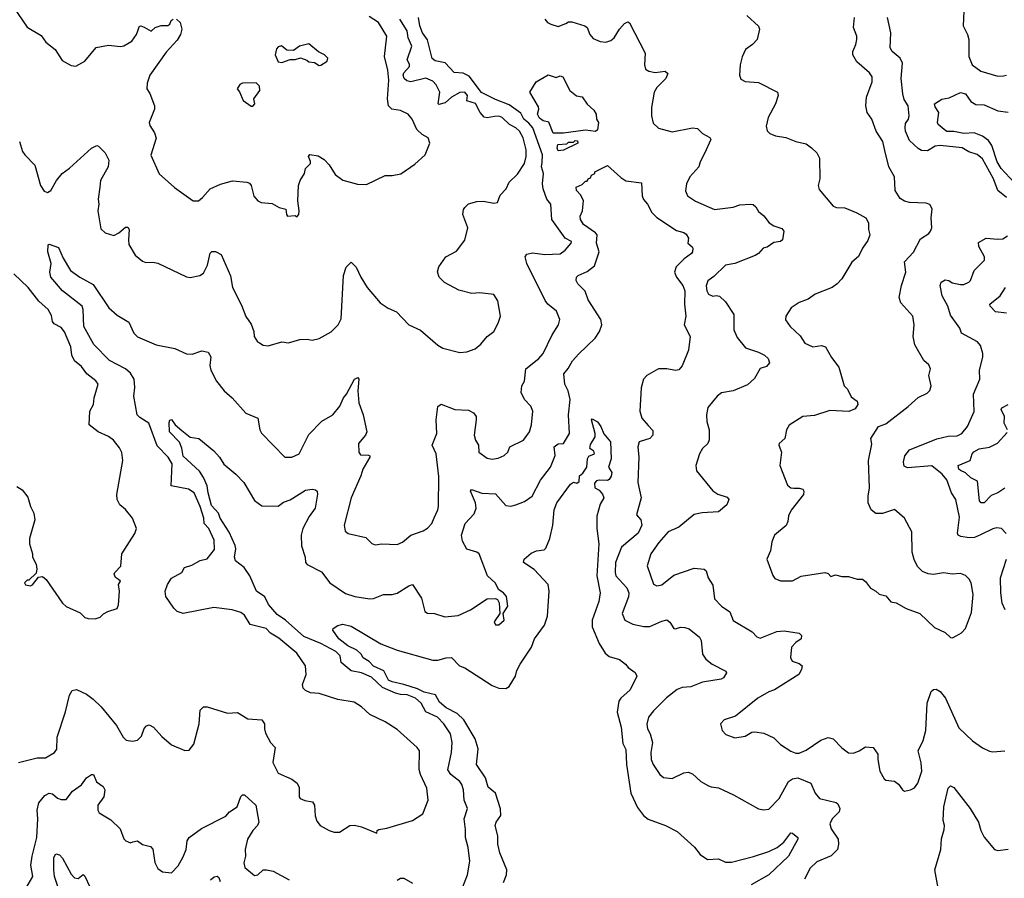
# Model space of a CAD drawing. Extents: x 1690054 to 1842981, y 782881 to 914114.
# Tile 631 of 656: x 1794531 to 1800333, y 886014 to 891071. Entities that reach past the tile are written whole.
import ezdxf

# ---------------------------------------------------------------- set-up
doc = ezdxf.new("R2010")
doc.units = 0

msp = doc.modelspace()

# ---------------------------------------------------------------- linework, layer by layer
at = {"layer": '0CON10XD'}
for points in [[(1794493.8, 891145), (1794575, 891027.1), (1794657.5, 890977.5), (1794685, 890940), (1794740, 890895), (1794781.9, 890831.9), (1794835, 890801.2), (1794861.7, 890798.3), (1794915, 890827.5), (1794982.3, 890907.7), (1795055, 890920.8), (1795125.8, 890914.2), (1795145, 890917.5), (1795192.5, 890945), (1795219.2, 890985), (1795236.4, 891033.6), (1795245, 891036.2), (1795265, 891028), (1795305, 891003.8), (1795330, 891025), (1795365, 891038), (1795405, 891037.5), (1795416.2, 891045), (1795423.6, 891066.4), (1795435, 891073.8)], [(1800095.8, 891165), (1800090, 891035), (1800115.7, 890985), (1800124.2, 890955), (1800122.9, 890855), (1800144.2, 890805), (1800195, 890768.9), (1800295, 890738.1), (1800328.9, 890741.1), (1800345, 890744.3)], [(1794525, 886696.7), (1794635, 886723.8), (1794683.6, 886723.6), (1794735.6, 886754.4), (1794749.2, 886775), (1794751.9, 886845), (1794801.4, 886995), (1794823.9, 887093.9), (1794839.7, 887120.3), (1794865, 887125.6), (1794925, 887099.2), (1794965, 887068.6), (1795010.8, 887025), (1795102.5, 886915), (1795141.2, 886845), (1795158, 886828), (1795195, 886821.2), (1795225, 886828.8), (1795248.7, 886851.3), (1795265, 886896.2), (1795278.3, 886911.7), (1795295, 886918), (1795320, 886905), (1795369.1, 886849.1), (1795425, 886800), (1795505, 886766.7), (1795530.7, 886769.3), (1795558, 886805), (1795589.4, 886925), (1795594, 887005), (1795615, 887024.2), (1795635, 887024.2), (1795755, 886988), (1795815, 886990), (1795875, 886953.8), (1795957.3, 886947.3), (1795973.8, 886925), (1795972.9, 886895), (1795980.2, 886870.2), (1796010, 886815), (1796035.8, 886785), (1796022.7, 886697.3), (1796055, 886634.2), (1796135, 886598.1), (1796165.8, 886575), (1796178.7, 886548.7), (1796178.8, 886495), (1796183.8, 886485), (1796212.1, 886472.1), (1796256.2, 886465), (1796267.5, 886445), (1796272.3, 886382.3), (1796281.7, 886351.7), (1796302.5, 886325), (1796355, 886296.2), (1796385, 886286.7), (1796415, 886286.7), (1796477.5, 886325), (1796505, 886328), (1796545, 886318), (1796635, 886280), (1796636.7, 886295), (1796647.5, 886302.5), (1796695, 886310), (1796845, 886354), (1796906.8, 886393.2), (1796937.8, 886475), (1796930.5, 886545), (1796892.5, 886625), (1796884.4, 886655), (1796887.1, 886765), (1796872.5, 886785), (1796755, 886890), (1796684, 886936), (1796595, 886978.9), (1796545, 887024.4), (1796502, 887052), (1796405, 887066.9), (1796295, 887102.5), (1796245, 887107.1), (1796215, 887120), (1796202.5, 887135), (1796198.6, 887155), (1796218.9, 887215), (1796216.2, 887265), (1796165, 887340), (1796058.2, 887428.2), (1796008.9, 887458.9), (1795983.8, 887485), (1795888.3, 887508.3), (1795855, 887563.8), (1795835, 887580.8), (1795782.5, 887595), (1795675, 887608.8), (1795495, 887574.4), (1795460, 887585), (1795438.6, 887605), (1795393.3, 887675), (1795388.9, 887705), (1795403.1, 887745), (1795425, 887782.5), (1795486.7, 887815), (1795503.3, 887845), (1795545, 887859.3), (1795595, 887886.2), (1795635, 887896.7), (1795678.5, 887951.5), (1795677.1, 888005), (1795645.4, 888075), (1795618, 888105), (1795615.3, 888135), (1795593.9, 888205), (1795559.5, 888285), (1795525, 888305.5), (1795424.4, 888325), (1795429.5, 888455), (1795405.3, 888495.3), (1795341.6, 888561.6), (1795291.2, 888695), (1795238.3, 888728.3), (1795224.2, 888744.2), (1795204.6, 888855), (1795210.6, 888905), (1795206, 888955), (1795185, 888990), (1795154.5, 889014.5), (1795061.2, 889065), (1794967.7, 889157.7), (1794910, 889265), (1794906.2, 889365), (1794899.1, 889385), (1794783.9, 889473.9), (1794715, 889554.4), (1794707.9, 889585), (1794716.1, 889635), (1794696.9, 889705), (1794698.8, 889745), (1794705, 889750), (1794759.5, 889729.5), (1794787.7, 889667.7), (1794830.8, 889595), (1794885, 889554.2), (1794965, 889512), (1795056.7, 889375), (1795105, 889330.5), (1795175, 889290), (1795204.6, 889224.6), (1795225, 889204.4), (1795335, 889155.6), (1795445, 889135.6), (1795513.2, 889103.2), (1795547.7, 889102.3), (1795605, 889121.2), (1795642.3, 889112.3), (1795657.5, 889085), (1795651.9, 889035), (1795657.6, 889007.6), (1795691.7, 888941.7), (1795736, 888885), (1795784, 888845), (1795864.3, 888754.3), (1795934, 888724), (1795945.8, 888655), (1795955.7, 888635.7), (1796094.2, 888494.2), (1796135, 888495.6), (1796178.5, 888515), (1796235, 888627.9), (1796312.4, 888707.6), (1796376.5, 888743.5), (1796416.7, 888795), (1796438.5, 888845), (1796457.8, 888865), (1796505, 888954.2), (1796523.3, 888963.3), (1796530, 888955), (1796523.5, 888885), (1796528.9, 888815), (1796555.5, 888745), (1796576.6, 888645), (1796569.4, 888625), (1796528.2, 888575), (1796530, 888525), (1796539.1, 888509.1), (1796586.8, 888506.8), (1796593.6, 888503.6), (1796594, 888495), (1796552.5, 888425), (1796541.4, 888385), (1796484.4, 888255), (1796442.5, 888095), (1796449.5, 888059.5), (1796465.9, 888045.9), (1796571.2, 888021.2), (1796605.8, 887985.8), (1796625, 887978), (1796665, 887984.3), (1796755, 887980.6), (1796786.5, 887993.5), (1796836.7, 888035), (1796909.5, 888060.5), (1796934.1, 888075.9), (1796958.8, 888105), (1796972.9, 888137.1), (1796995.7, 888185), (1796999.2, 888205), (1797001.4, 888381.4), (1796984.6, 888515), (1796960.9, 888565), (1796988.9, 888635), (1796985.8, 888715), (1796995, 888793.3), (1797015, 888806), (1797095, 888775.8), (1797175, 888770.8), (1797205.5, 888755.5), (1797220, 888735), (1797221.4, 888715), (1797209.1, 888625), (1797217.1, 888595), (1797233.8, 888565), (1797235.7, 888525), (1797285, 888488.1), (1797315, 888483.1), (1797351.2, 888488.8), (1797386.7, 888505), (1797406.7, 888525), (1797418.8, 888555), (1797500, 888595), (1797535.7, 888645), (1797546.9, 888685), (1797554.2, 888765), (1797544, 888795), (1797506.2, 888835), (1797486.7, 888875), (1797490, 888915), (1797506.6, 888943.4), (1797514, 889015), (1797589.2, 889075), (1797615.7, 889105), (1797668, 889215), (1797705.8, 889275), (1797713.8, 889305), (1797694, 889355), (1797644, 889395), (1797627.2, 889417.2), (1797519.2, 889635), (1797508.8, 889675), (1797520.3, 889689.7), (1797552.1, 889697.9), (1797625, 889688.2), (1797715, 889693.1), (1797745, 889714), (1797780.8, 889755), (1797782, 889765), (1797745.4, 889785.4), (1797667.1, 889895), (1797660.9, 889985), (1797638.2, 890015), (1797615.3, 890075.3), (1797611.6, 890105), (1797617.7, 890165), (1797605.2, 890205), (1797610.5, 890229.5), (1797612.4, 890275), (1797555, 890433.8), (1797532, 890462), (1797502.6, 890485), (1797485, 890521.4), (1797415, 890569.8), (1797335, 890600.5), (1797251.8, 890641.8), (1797178.9, 890738.9), (1797143.5, 890756.5), (1797090.6, 890760.6), (1797038.1, 890818.1), (1796979.6, 890829.6), (1796962, 890842), (1796933.2, 890953.2), (1796905.3, 890995), (1796889.2, 891035), (1796881.4, 891085)], [(1795455, 891073.8), (1795476.2, 891055), (1795486.7, 891015), (1795478.8, 890985), (1795458.3, 890951.7), (1795395, 890880), (1795298.8, 890745), (1795281.7, 890698.3), (1795280, 890665), (1795297.7, 890637.7), (1795326.2, 890565), (1795326, 890545), (1795293.8, 890465), (1795297.3, 890447.3), (1795325.7, 890405.7), (1795335.8, 890374.2), (1795304.1, 890274.1), (1795352.7, 890162.7), (1795443.2, 890083.2), (1795554.2, 890004.2), (1795585, 890004), (1795607.5, 890025), (1795654, 890075), (1795715, 890102.9), (1795785, 890122.5), (1795870, 890115), (1795885, 890108.8), (1795895.7, 890095.7), (1795911.3, 890031.3), (1795933.8, 890005), (1795955, 889995.7), (1796019.5, 889989.5), (1796060, 889965), (1796100, 889955), (1796103.3, 889925), (1796110, 889915), (1796155, 889917.5), (1796165, 889910), (1796176.4, 889923.6), (1796178.8, 889945), (1796170, 890005), (1796173.8, 890095), (1796183.8, 890125), (1796208.8, 890165), (1796216.2, 890195), (1796244.2, 890225), (1796245.6, 890235.6), (1796233.3, 890265), (1796241.7, 890278.3), (1796290.5, 890270.5), (1796325, 890248.8), (1796355, 890216.2), (1796389.7, 890159.7), (1796435, 890126.7), (1796522.3, 890102.3), (1796575, 890101.2), (1796685, 890153.8), (1796725, 890153.3), (1796777, 890163), (1796859.7, 890220.3), (1796920, 890275), (1796947.5, 890345), (1796937.5, 890375), (1796902.5, 890395), (1796871.2, 890425), (1796844.2, 890485), (1796821.2, 890515), (1796775, 890537.5), (1796724.2, 890544.2), (1796704.2, 890565), (1796698.6, 890605), (1796706.9, 890715), (1796700.4, 890775), (1796681.1, 890855), (1796694.6, 890974.6), (1796645.3, 891055.3), (1796590.3, 891090.3)], [(1797364, 889325), (1797348, 889415), (1797325, 889453.3), (1797242.3, 889462.3), (1797195, 889458), (1797118.3, 889478.3), (1797035, 889523.3), (1797003.8, 889555), (1796993.6, 889586.4), (1797000, 889615), (1797042.5, 889675), (1797105, 889708.8), (1797155, 889772.5), (1797172.5, 889845), (1797142.9, 889925), (1797145.9, 889954.1), (1797153.8, 889965), (1797175, 889986), (1797225, 890001.2), (1797265, 890002.5), (1797325, 889990), (1797345.8, 889994.2), (1797363, 890037), (1797398, 890075), (1797415.7, 890114.3), (1797465, 890162), (1797505.3, 890224.7), (1797515.3, 890265), (1797514.8, 890305), (1797497.8, 890375), (1797476.8, 890415), (1797455, 890434.7), (1797417.1, 890455), (1797374.7, 890494.7), (1797355, 890503.1), (1797329.3, 890500.7), (1797285, 890492.7), (1797267.8, 890497.8), (1797245.2, 890525.2), (1797217.1, 890577.1), (1797165, 890594.4), (1797169.1, 890625), (1797155, 890645.5), (1797125, 890641.8), (1797075, 890614.2), (1797037.5, 890582.5), (1797001.5, 890571.5), (1796996.4, 890576.4), (1797007.8, 890645), (1796985, 890687.5), (1796965, 890709.6), (1796925, 890726.2), (1796835, 890705.8), (1796811.8, 890711.8), (1796796.2, 890725), (1796791.2, 890745), (1796795, 890759.2), (1796827.8, 890795), (1796828.8, 890808.8), (1796814.7, 890835), (1796841.6, 890915), (1796821, 890965), (1796814.6, 891005), (1796771.2, 891075)], [(1797625, 891074), (1797642, 891055), (1797661.2, 891045), (1797705, 891031.5), (1797749.3, 891049.3), (1797765, 891057.9), (1797785, 891058.7), (1797860.8, 891035), (1797874.5, 891025), (1797890.6, 890985), (1797910.7, 890960.7), (1797952.1, 890942.1), (1797985, 890939.4), (1798015, 890949.4), (1798034.3, 890965), (1798065, 891015.8), (1798095, 891049.2), (1798115, 891058), (1798125, 891053.3), (1798216.7, 890875), (1798213.3, 890805), (1798219.4, 890779.4), (1798238.2, 890768.2), (1798275, 890759.6), (1798335, 890768.1), (1798350, 890755), (1798338.6, 890725), (1798285, 890672.5), (1798269.4, 890645), (1798254.1, 890554.1), (1798254, 890505), (1798263, 890463), (1798295, 890432.5), (1798375, 890410.5), (1798495, 890434.5), (1798525, 890430.6), (1798555, 890401.4), (1798596.8, 890376.8), (1798604, 890365), (1798566.9, 890283.1), (1798541.1, 890235), (1798532.2, 890205), (1798480, 890145), (1798460, 890105), (1798454.2, 890064.2), (1798466, 890035), (1798512.6, 890002.6), (1798625, 889953.3), (1798735, 889967.1), (1798775, 889980.4), (1798835, 889985.7), (1798852.1, 889982.1), (1798869.1, 889969.1), (1798885, 889942), (1798916.2, 889916.2), (1798946.9, 889875), (1798975, 889856.4), (1799022.5, 889842.5), (1799032.9, 889825), (1799025.6, 889775), (1799015, 889765.8), (1798975, 889758.5), (1798935, 889731.2), (1798912.9, 889725), (1798885.3, 889694.7), (1798865, 889681.9), (1798745, 889635.7), (1798690, 889625), (1798622, 889558), (1798585, 889534), (1798576.2, 889503.8), (1798579.7, 889475), (1798589.6, 889455), (1798615, 889443.2), (1798635, 889447.5), (1798655, 889443.3), (1798689.8, 889409.8), (1798739.2, 889335), (1798739.2, 889245), (1798759.3, 889199.3), (1798808.2, 889138.2), (1798885, 889113.3), (1798920.8, 889095), (1798941.4, 889075), (1798949.5, 889050.5), (1798930.9, 889029.1), (1798893.5, 889016.5), (1798861.6, 888958.4), (1798818.9, 888921.1), (1798735, 888885.5), (1798665.6, 888874.4), (1798641.2, 888855), (1798585, 888787.5), (1798578, 888745), (1798580, 888705), (1798594.3, 888655), (1798593, 888597), (1798585.8, 888575), (1798554.2, 888545), (1798537.5, 888515), (1798516, 888445), (1798520, 888415), (1798615, 888296.9), (1798645, 888276.9), (1798700, 888260), (1798708.8, 888245), (1798698, 888215), (1798647.9, 888172.1), (1798552.1, 888167.9), (1798505, 888156.2), (1798415, 888082.2), (1798351.9, 888055), (1798297.6, 887992.4), (1798250, 887925), (1798228, 887855), (1798265, 887747.5), (1798285, 887736.7), (1798315, 887743.8), (1798385, 887799.4), (1798505, 887840.8), (1798565, 887836), (1798576.2, 887825), (1798588.8, 887785), (1798615, 887740), (1798625, 887660), (1798666.3, 887616.3), (1798714.6, 887584.6), (1798735, 887533.1), (1798846.6, 887466.6), (1798875, 887436.2), (1798895, 887428), (1798992, 887468), (1799035, 887471.6), (1799125, 887458.1), (1799137.5, 887445), (1799136, 887425), (1799105, 887402.9), (1799078.9, 887375), (1799072.5, 887315), (1799083.8, 887293.8), (1799125, 887280), (1799141.2, 887265), (1799138.6, 887245), (1799121.9, 887215), (1798978.8, 887125), (1798945, 887112.5), (1798881.2, 887075), (1798749.7, 886970.3), (1798681.7, 886948.3), (1798660, 886925), (1798670, 886885), (1798691.1, 886861.1), (1798745, 886842), (1798805, 886851.1), (1798845, 886874.2), (1798862.7, 886877.3), (1798915, 886870), (1798975, 886840.8), (1799013.4, 886803.4), (1799075, 886762.5), (1799105, 886751.1), (1799125, 886752.2), (1799165, 886768.6), (1799252.2, 886827.8), (1799295, 886844.3), (1799325, 886836), (1799375, 886782), (1799415, 886754.2), (1799445, 886750.8), (1799478, 886765), (1799515, 886788.1), (1799560, 886785), (1799588.5, 886745), (1799586.9, 886715), (1799600, 886645), (1799625, 886600), (1799635, 886593.3), (1799685, 886586.7), (1799709.5, 886569.5), (1799732.5, 886535), (1799745, 886527.5), (1799780, 886535), (1799803, 886547), (1799823.3, 886575), (1799846.9, 886645), (1799842.9, 886695), (1799826, 886765), (1799855, 886826.7), (1799869.5, 886885), (1799878.9, 887045), (1799902.5, 887115), (1799915, 887126), (1799931.7, 887128.3), (1799955.5, 887115.5), (1799986.5, 887075), (1800065, 886900), (1800145, 886823.8), (1800203.4, 886783.4), (1800245, 886764), (1800265, 886760), (1800335, 886765.8)], [(1798815, 891096.7), (1798885, 891032.5), (1798890, 891015), (1798875.8, 890954.2), (1798850, 890925), (1798808, 890895), (1798787.3, 890852.7), (1798776.7, 890805), (1798773.3, 890745), (1798780.7, 890720.7), (1798805, 890707.5), (1798885, 890702.5), (1798996.7, 890645), (1799000, 890625), (1798984, 890575), (1798941.2, 890495), (1798930, 890445), (1798936.4, 890416.4), (1798951.7, 890401.7), (1798985, 890387.5), (1799045, 890376.7), (1799105, 890353.8), (1799165, 890340), (1799197, 890317), (1799227.9, 890287.9), (1799244.2, 890255), (1799246.2, 890135), (1799235.7, 890094.3), (1799241.7, 890071.7), (1799325, 889972.5), (1799345, 889965.7), (1799394.1, 889964.1), (1799463.9, 889933.9), (1799517.5, 889905), (1799533.3, 889875), (1799532.5, 889835), (1799540, 889805), (1799529.5, 889770.5), (1799496.7, 889725), (1799473, 889677), (1799435, 889642.5), (1799376.2, 889545), (1799348.8, 889515), (1799318.8, 889495), (1799217.5, 889455), (1799177.5, 889425), (1799125, 889406.2), (1799076.7, 889375), (1799046.2, 889325), (1799044.2, 889304.2), (1799070.8, 889265), (1799129.1, 889209.1), (1799157, 889167), (1799205, 889144), (1799255, 889152), (1799280, 889145), (1799315, 889082), (1799357.5, 889025), (1799390, 888915), (1799408.9, 888895), (1799430.7, 888850.7), (1799466.7, 888825), (1799470, 888805), (1799455, 888780), (1799416.1, 888763.9), (1799305, 888769.2), (1799215, 888740.6), (1799145, 888733.8), (1799065, 888682.5), (1799050, 888655), (1799040, 888605), (1799006.7, 888575), (1799003.8, 888565), (1799020, 888525), (1799010, 888445), (1799055, 888330), (1799074.4, 888314.4), (1799091.7, 888311.7), (1799125, 888312.5), (1799145, 888306), (1799152.5, 888295), (1799150.6, 888275), (1799077.2, 888182.8), (1799061.1, 888148.9), (1799057.1, 888115), (1799047.2, 888092.8), (1798978.8, 888035), (1798963, 887997), (1798955, 887942.5), (1798934.2, 887895), (1798968.3, 887798.3), (1798980.6, 887780.6), (1799015, 887766.2), (1799085, 887765.7), (1799135.8, 887794.2), (1799275, 887815.7), (1799295, 887808.8), (1799311.2, 887791.2), (1799337.3, 887802.7), (1799375, 887791.2), (1799415, 887791.2), (1799465, 887776.2), (1799496.4, 887776.4), (1799515, 887762.5), (1799544.1, 887724.1), (1799576.1, 887706.1), (1799595, 887687.5), (1799635, 887677.5), (1799665, 887642.5), (1799695, 887637.5), (1799755, 887603.3), (1799835, 887573.3), (1799922.1, 887492.1), (1799985, 887462.5), (1800015, 887432), (1800028.3, 887431.7), (1800053.3, 887445), (1800080.5, 887459.5), (1800103.8, 887485), (1800140.3, 887579.7), (1800148.9, 887685), (1800137.5, 887755), (1800125, 887776.7), (1800105, 887798), (1800075, 887809.2), (1800025, 887805.8), (1799975, 887812.9), (1799915, 887804.2), (1799885, 887808), (1799851.2, 887821.2), (1799821.2, 887851.2), (1799801.2, 887891.2), (1799790.8, 887935), (1799788, 888055), (1799745.6, 888135.6), (1799685, 888186.7), (1799615, 888163.3), (1799575, 888162.5), (1799547.5, 888185), (1799531.2, 888225), (1799530, 888265), (1799538, 888315), (1799532.9, 888475), (1799551.7, 888571.7), (1799546.7, 888605), (1799592.5, 888675), (1799635, 888692), (1799767.1, 888792.9), (1799825, 888845.6), (1799878.7, 888871.3), (1799893.4, 888886.6), (1799900.9, 888915), (1799888.8, 888975), (1799897.5, 889015), (1799887.9, 889037.9), (1799858, 889065), (1799806.2, 889156.2), (1799796.2, 889205), (1799802.5, 889275), (1799794, 889325), (1799723.4, 889403.4), (1799714.3, 889435), (1799726.9, 889505), (1799752, 889585), (1799743.8, 889645), (1799797.3, 889702.7), (1799838.3, 889781.7), (1799887.9, 889812.1), (1799898.8, 889825), (1799905.8, 889845), (1799902, 889905), (1799907.5, 889957.5), (1799895, 889982.5), (1799871.7, 889991.7), (1799775, 889995.6), (1799745, 890003.1), (1799718.9, 890018.9), (1799690, 890065), (1799685.7, 890145.7), (1799653.1, 890205), (1799629.5, 890300.5)], [(1799629.5, 890300.5), (1799616.9, 890355), (1799577.8, 890415), (1799551.9, 890485), (1799525.6, 890525), (1799516.9, 890565), (1799520.5, 890615), (1799554, 890705), (1799554.2, 890735), (1799538.9, 890758.9), (1799463.8, 890823.8), (1799440, 890865), (1799440, 890885), (1799458.1, 890925), (1799464.2, 890955), (1799464, 890975), (1799444.4, 891025), (1799449.2, 891085)], [(1800345, 890023.5), (1800295.4, 890065), (1800269.1, 890135), (1800205, 890252), (1800172.3, 890277.7), (1800123.8, 890293.8), (1800085, 890316.9), (1799955, 890330.5), (1799925, 890326), (1799881.2, 890298.8), (1799845, 890300.8), (1799825, 890312.5), (1799775, 890360.8), (1799750.6, 890415), (1799747.8, 890435), (1799750, 890460), (1799768.9, 890485), (1799773.1, 890505), (1799766.2, 890565), (1799742, 890602), (1799734.5, 890634.5), (1799725.3, 890725.3), (1799732.5, 890815), (1799719.2, 890845), (1799671.2, 890885), (1799660.9, 890905), (1799663.8, 890995), (1799645.2, 891084.8)], [(1796295, 890802.5), (1796305, 890803.3), (1796343, 890827), (1796346.7, 890845), (1796327.5, 890865), (1796291.7, 890881.7), (1796235, 890930), (1796180, 890915), (1796145, 890890), (1796105, 890892.5), (1796073, 890917), (1796055, 890912.5), (1796045, 890900), (1796037.5, 890865), (1796055, 890823.3), (1796075, 890820), (1796125, 890837.5), (1796155, 890837.5), (1796185, 890847.5), (1796223.6, 890833.6), (1796235, 890822.5), (1796269.3, 890819.3), (1796295, 890802.5)], [(1797735, 890402.5), (1797675, 890402.5), (1797648.6, 890468.6), (1797615, 890476), (1797595, 890490.8), (1797581.9, 890515), (1797590.8, 890545), (1797588.9, 890558.9), (1797537.5, 890645), (1797573.6, 890706.4), (1797645, 890747.5), (1797691.7, 890731.7), (1797715, 890740), (1797732.5, 890735), (1797772.5, 890655), (1797813, 890623), (1797845, 890617.5), (1797874.3, 890574.3), (1797915, 890538.8), (1797927.3, 890515), (1797929.2, 890485), (1797941.4, 890465), (1797935, 890423.3), (1797925, 890412.5), (1797865, 890420), (1797735, 890402.5)], [(1795905, 890562.5), (1795916.7, 890575), (1795910, 890605), (1795946.2, 890655), (1795945, 890680), (1795925, 890700), (1795845, 890696.7), (1795829.3, 890690.7), (1795812.5, 890665), (1795826.7, 890646.7), (1795847.5, 890595), (1795895, 890562.5), (1795905, 890562.5)], [(1800391.8, 890111.8), (1800315, 890194.8), (1800291.5, 890235), (1800260.1, 890330.1), (1800240.1, 890360.1), (1800204.7, 890385), (1800155, 890405.2), (1800095, 890400.4), (1800035, 890412.7), (1799995, 890412), (1799978, 890425), (1799943.3, 890455), (1799939.4, 890465), (1799948, 890525), (1799925, 890557.5), (1799921.2, 890575), (1799965, 890602.5), (1800008, 890612), (1800075, 890642.2), (1800103.4, 890635), (1800135, 890588.9), (1800165, 890572.9), (1800215, 890570.8), (1800295.5, 890535.5), (1800355, 890527.1)], [(1794530, 890355), (1794547.5, 890295), (1794560.8, 890275), (1794620.6, 890215), (1794654.5, 890095), (1794675, 890061.2), (1794695, 890054), (1794714.3, 890065.7), (1794748.5, 890125), (1794780.6, 890165), (1794825, 890196.5), (1794955, 890313.8), (1794985, 890330), (1794996.4, 890326.4), (1795035, 890286.7), (1795056.9, 890245), (1795052.5, 890205), (1795008.1, 890125), (1795004.3, 890084.3), (1794993.5, 890015), (1794998.2, 889985), (1794991.5, 889945), (1795010.3, 889840.3), (1795035, 889816.7), (1795085, 889801.2), (1795115, 889815.7), (1795155, 889849.4), (1795168.5, 889848.5), (1795176.4, 889835), (1795171.4, 889775), (1795175, 889747.5), (1795211.2, 889685), (1795255, 889648.8), (1795275, 889641.2), (1795315, 889644), (1795345, 889638), (1795515, 889556.2), (1795535, 889553.8), (1795592.5, 889565), (1795615, 889578.8), (1795638.6, 889625), (1795654.4, 889695.6), (1795664.2, 889705.8), (1795685, 889706), (1795718, 889688), (1795773.4, 889563.4), (1795785, 889493.3), (1795839.1, 889389.1), (1795864.3, 889324.3), (1795895, 889277.5), (1795911.2, 889235), (1795913.8, 889205), (1795933.3, 889175), (1795945, 889168.8), (1795965, 889153.8), (1795995, 889150), (1796075, 889173.8), (1796115, 889167.5), (1796181.7, 889188.3), (1796225, 889190), (1796255, 889183.3), (1796295, 889193.3), (1796366.4, 889233.6), (1796407.5, 889275), (1796425, 889310), (1796439.4, 889565), (1796455, 889613.3), (1796485, 889642.5), (1796514.1, 889614.1), (1796540.8, 889555), (1796579.2, 889495), (1796655, 889403.8), (1796702.3, 889372.3), (1796750.7, 889350.7), (1796825, 889273.3), (1796892.3, 889242.3), (1796995, 889154.2), (1797025, 889137.5), (1797125, 889111.4), (1797165, 889116), (1797215, 889132.9), (1797248.7, 889161.3), (1797285, 889206), (1797324.5, 889235.5), (1797351.4, 889285), (1797364, 889325)], [(1797705, 890300), (1797697.5, 890315), (1797703, 890337), (1797755, 890340), (1797765, 890350), (1797795, 890350), (1797805, 890360), (1797818.3, 890358.3), (1797820, 890345), (1797735, 890303.8), (1797705, 890300)], [(1797142.9, 885965), (1797170, 886035), (1797184.3, 886115), (1797174.2, 886195), (1797157.1, 886255), (1797157.8, 886302.2), (1797150.9, 886365), (1797170.6, 886425), (1797149.5, 886475), (1797145.5, 886535), (1797136.8, 886566.8), (1797124.4, 886585), (1797071.8, 886625), (1797054.1, 886654.1), (1797074.7, 886755.3), (1797079.2, 886815), (1797068.9, 886865), (1797030, 886925), (1796993.5, 886963.5), (1796925.3, 886995.3), (1796896.8, 887046.8), (1796863.5, 887075), (1796815, 887095.6), (1796775, 887096.2), (1796745, 887104.1), (1796668.7, 887138.7), (1796605, 887198.2), (1796544.7, 887224.7), (1796485, 887235.4), (1796425.6, 887285), (1796419.5, 887325), (1796395, 887350.8), (1796305, 887398.2), (1796205, 887437.6), (1796097.5, 887535), (1796048.3, 887568.3), (1795997, 887627), (1795975, 887672.7), (1795927.3, 887705), (1795888.1, 887795), (1795853.3, 887845), (1795802.3, 887885), (1795796.8, 887906.8), (1795804, 887955), (1795800.8, 887975), (1795765, 888053.8), (1795711.6, 888135), (1795702.5, 888165), (1795660.9, 888210.9), (1795641, 888285), (1795636.7, 888325), (1795614.8, 888375), (1795591.5, 888411.5), (1795495, 888500.6), (1795487.3, 888547.3), (1795472.3, 888582.3), (1795414.7, 888644.7), (1795411.1, 888698.9), (1795415, 888712.5), (1795425, 888717.5), (1795446.7, 888685), (1795487.5, 888652.5), (1795535, 888612.5), (1795586.7, 888605), (1795675, 888531.4), (1795708.1, 888495), (1795733.2, 888453.2), (1795804.2, 888395), (1795852.5, 888345), (1795915, 888240), (1795958.5, 888208.5), (1796054.5, 888205.5), (1796085, 888229.4), (1796125, 888244.3), (1796215, 888301.4), (1796255, 888306.7), (1796275, 888302.5), (1796283.6, 888293.6), (1796286.1, 888276.1), (1796271.4, 888195), (1796236.9, 888145), (1796200, 888075), (1796189.1, 888035), (1796192.2, 887972.2), (1796213.3, 887905), (1796215.7, 887875), (1796225, 887863.3), (1796309.4, 887819.4), (1796359.1, 887755), (1796451.9, 887691.9), (1796505.8, 887674.2), (1796595, 887660), (1796615, 887661.9), (1796675, 887685.5), (1796725, 887685.6), (1796755, 887693.1), (1796825, 887737.8), (1796845, 887744), (1796898, 887665), (1796917.5, 887585), (1796935, 887576.2), (1796975, 887574.2), (1797035.7, 887554.3), (1797115, 887561.9), (1797188, 887595), (1797285, 887660), (1797335, 887662.5), (1797346.4, 887656.4), (1797357, 887637), (1797360, 887575), (1797327.5, 887525), (1797335, 887507.5), (1797355, 887506.7), (1797386, 887535), (1797380, 887575), (1797407, 887617), (1797400, 887675), (1797382.5, 887695), (1797355, 887712.5), (1797332, 887755), (1797287.5, 887795), (1797238.6, 887925), (1797224.6, 887934.6), (1797165, 887952.7), (1797139.5, 887999.5), (1797134.1, 888035.9), (1797156.9, 888105), (1797208.9, 888161.1), (1797220, 888195), (1797217.8, 888225), (1797188.1, 888295), (1797193.3, 888305), (1797255, 888282.5), (1797335, 888279.2), (1797395, 888210.8), (1797425, 888205.7), (1797455, 888213.1), (1797505, 888233.1), (1797551.1, 888265), (1797600.5, 888359.5), (1797659.5, 888435), (1797685.6, 888505), (1797679.7, 888555), (1797705, 888572.9), (1797735, 888574.4), (1797770, 888635), (1797765.2, 888745), (1797775.5, 888835), (1797762.7, 888885), (1797743.9, 888925), (1797737.9, 888985), (1797763.5, 889016.5), (1797788.1, 889061.9), (1797825, 889102.7), (1797922.5, 889195), (1797947.3, 889235), (1797961.8, 889275), (1797955.5, 889305), (1797881.1, 889421.1), (1797863.3, 889473.3), (1797819.2, 889515), (1797810, 889535), (1797811.4, 889555), (1797821.2, 889565), (1797875, 889588.9), (1797918.7, 889621.3), (1797946.1, 889705), (1797930.2, 889755), (1797933.2, 889805), (1797925, 889816.6), (1797853.1, 889865), (1797835, 889894), (1797833.8, 889915), (1797846.7, 889945), (1797853.3, 890005), (1797837.3, 890037.3), (1797812.5, 890065), (1797810, 890085), (1797845, 890100), (1797865, 890120), (1797875, 890120), (1797880, 890135), (1797895, 890140), (1797900, 890155), (1797920, 890165), (1797920, 890175), (1797995, 890212.5), (1798072.8, 890142.8), (1798103.1, 890123.1), (1798195, 890110), (1798198.5, 890035), (1798207.5, 890012.5), (1798230.9, 889985), (1798255.3, 889935.3), (1798285, 889906.7), (1798400.7, 889830.7), (1798445, 889818), (1798457.7, 889807.7), (1798472.5, 889785), (1798467.5, 889755), (1798493.8, 889733.8), (1798496.7, 889725), (1798496.2, 889705), (1798488.8, 889695), (1798446.1, 889663.9), (1798398.6, 889615), (1798388.9, 889585), (1798401.5, 889555), (1798439.6, 889505), (1798450.3, 889475), (1798448.2, 889395), (1798455.6, 889325), (1798446.9, 889275), (1798482.3, 889205), (1798471.1, 889125), (1798435, 889033.3), (1798415, 889010), (1798395, 889005.4), (1798344.6, 889015.4), (1798295, 889014.4), (1798225.8, 888975), (1798207.1, 888955), (1798193.7, 888903.7), (1798184.7, 888765), (1798197.5, 888725), (1798235, 888681.4), (1798262.1, 888652.1), (1798262.7, 888625), (1798244.3, 888605.7), (1798181.8, 888585), (1798173.6, 888555), (1798179.1, 888495), (1798174.4, 888345), (1798193.3, 888255), (1798165.5, 888155), (1798191.5, 888125), (1798196.9, 888095), (1798175, 888046.5), (1798077.7, 887965), (1798041.9, 887875), (1798039.7, 887815), (1798044.6, 887795), (1798108.6, 887725), (1798120.4, 887695), (1798117.9, 887672.1), (1798080.9, 887575), (1798097.1, 887535), (1798145, 887510.5), (1798208.1, 887498.1), (1798245, 887498.1), (1798315, 887529.2), (1798345, 887535.8), (1798363, 887523), (1798386.4, 887486.4), (1798395, 887483.8), (1798425, 887494), (1798451.2, 887491.2), (1798475, 887484.2), (1798537.5, 887435), (1798546.9, 887415), (1798555.5, 887335.5), (1798574, 887305), (1798611.2, 887275), (1798692.5, 887235), (1798696, 887225), (1798678, 887195), (1798665, 887188.1), (1798555, 887169.7), (1798485, 887141.3), (1798435, 887138.2), (1798405, 887126.9), (1798342.6, 887077.4), (1798265, 887000.8), (1798236.4, 886963.6), (1798226.8, 886923.2), (1798229.5, 886895), (1798245.5, 886865), (1798260.4, 886815), (1798250.4, 886755), (1798252.5, 886715), (1798264.5, 886685), (1798302.9, 886625), (1798325, 886607.5), (1798375, 886602.9), (1798445, 886635.7), (1798469.1, 886639.1), (1798495, 886629.2), (1798545.5, 886585.5), (1798589.3, 886559.3), (1798605, 886552.2), (1798648.1, 886548.1), (1798736.4, 886506.4), (1798885, 886424), (1798915, 886418), (1798945, 886422.5), (1799005.5, 886485), (1799060.4, 886585), (1799085, 886601.1), (1799115.4, 886605.4), (1799192, 886575), (1799218.9, 886515), (1799243.7, 886483.7), (1799341.2, 886461.2), (1799352.9, 886452.9), (1799364.3, 886425), (1799359.4, 886405), (1799318.9, 886365), (1799305.6, 886334.4), (1799312.2, 886305), (1799353.6, 886245), (1799356.2, 886215), (1799349.1, 886185), (1799313.6, 886146.4), (1799229.1, 886110.9), (1799188.8, 886075), (1799155, 886010)], [(1800344.3, 888044.3), (1800315.5, 888075.5), (1800287.9, 888077.9), (1800265, 888073.3), (1800192.9, 888037.1), (1800157.5, 888022.5), (1800125, 888019.3), (1800076.9, 888026.9), (1800061.2, 888035), (1800058, 888048), (1800068.5, 888141.5), (1800047.8, 888245), (1800021.8, 888285), (1799995, 888361.1), (1799967.1, 888395), (1799905, 888444.6), (1799761.5, 888431.5), (1799742.2, 888442.2), (1799738.1, 888465), (1799746.6, 888503.4), (1799775, 888537.3), (1799935, 888602.8), (1800002, 888618), (1800055, 888620.4), (1800082, 888635), (1800115.4, 888674.6), (1800155.5, 888764.5), (1800151.5, 888865), (1800189.2, 888955), (1800185.8, 889005), (1800206, 889085), (1800205.8, 889105.8), (1800193, 889153), (1800175, 889173.8), (1800080.6, 889225), (1800070, 889255), (1800015, 889330.8), (1799999.7, 889385), (1799965.9, 889445), (1799955.4, 889505), (1799960, 889525), (1799985, 889538.6), (1800005.8, 889535.8), (1800025, 889520.8), (1800075, 889511.4), (1800095, 889512.5), (1800124.5, 889525.5), (1800134.4, 889535.6), (1800154.3, 889595), (1800216.2, 889655), (1800216, 889675), (1800183.5, 889735), (1800180, 889760), (1800225, 889785.6), (1800295, 889778.1), (1800325, 889781.1), (1800351.1, 889798.9)], [(1794515, 888322), (1794545, 888303.3), (1794579.5, 888259.5), (1794594, 888205), (1794613.8, 888165), (1794621.2, 888125), (1794590, 888015), (1794590, 887985), (1794607.5, 887925), (1794607.5, 887905), (1794627.5, 887865), (1794632.5, 887835), (1794628.3, 887811.7), (1794585, 887770), (1794575, 887770), (1794560, 887755), (1794565, 887742.5), (1794595, 887737.5), (1794606.7, 887743.3), (1794641.7, 887788.3), (1794665, 887792.5), (1794687.5, 887775), (1794784.4, 887634.4), (1794804.4, 887614.4), (1794888.3, 887578.3), (1794915, 887550), (1794935, 887543.8), (1794975, 887543.3), (1795005, 887552.5), (1795025, 887572.5), (1795050, 887585), (1795106.1, 887603.9), (1795113.8, 887625), (1795120, 887705), (1795113.8, 887745), (1795126, 887765), (1795112.5, 887775), (1795095, 887785.8), (1795088.2, 887805), (1795091.1, 887815), (1795127.9, 887852.1), (1795132.5, 887925), (1795210, 888045), (1795220, 888075), (1795196.7, 888135), (1795155, 888186.7), (1795121.2, 888215), (1795106.2, 888245), (1795103.8, 888275), (1795139.2, 888475), (1795132.7, 888522.7), (1795119.7, 888549.7), (1795083.8, 888595), (1795055, 888616), (1794993.3, 888645), (1794941.2, 888685), (1794943.8, 888765), (1794966.2, 888805), (1794970, 888845), (1794993.8, 888925), (1794980, 888945), (1794926.2, 888986.2), (1794895, 889028.1), (1794855, 889061.9), (1794838.9, 889095), (1794832.7, 889145), (1794795, 889232.9), (1794775, 889258.1), (1794735, 889280), (1794724.6, 889294.6), (1794718.3, 889328.3), (1794699.2, 889365), (1794645, 889414.3), (1794580.6, 889495), (1794495.8, 889575)], [(1800345, 889343.6), (1800280.7, 889350.7), (1800250, 889385), (1800248, 889395), (1800308.1, 889445), (1800340.6, 889495)], [(1800350.8, 888655), (1800332.6, 888695), (1800333.9, 888735), (1800314.4, 888775.6), (1800318, 888785), (1800355.7, 888805)], [(1796795.4, 887155), (1796725, 887171.8), (1796705, 887182.1), (1796677.1, 887237.1), (1796615, 887264.2), (1796590.8, 887290.8), (1796555, 887313.6), (1796544.2, 887335), (1796518.2, 887358.2), (1796465, 887383.7), (1796411.5, 887425), (1796376.2, 887475), (1796378.8, 887485), (1796405, 887504.3), (1796435, 887510.8), (1796485, 887499.2), (1796660, 887395), (1796755, 887358.9), (1796965, 887299.5), (1796995, 887298.5), (1797045, 887312.9), (1797075, 887314.2), (1797123.3, 887265), (1797153.3, 887253.3), (1797315, 887150), (1797355, 887133.3), (1797395, 887132.2), (1797415.4, 887144.6), (1797452, 887205), (1797461.1, 887238.9), (1797480, 887275), (1797546.5, 887375), (1797565.5, 887425), (1797623.1, 887505), (1797640.9, 887559.1), (1797650.8, 887705), (1797645.8, 887745), (1797563.4, 887833.4), (1797500, 887875), (1797503.3, 887895), (1797545, 887930), (1797577, 887943), (1797621.3, 887948.7), (1797632.1, 887957.9), (1797654.7, 888015), (1797673.2, 888095), (1797680.9, 888185), (1797695.5, 888225), (1797776.7, 888335), (1797795, 888346.7), (1797815, 888342.5), (1797828.3, 888351.7), (1797830, 888385), (1797849.5, 888400.5), (1797873.9, 888436.1), (1797876.2, 888485), (1797885, 888500), (1797917.5, 888515), (1797915, 888530), (1797890, 888545), (1797895, 888570), (1797922.5, 888615), (1797922.5, 888635), (1797900, 888715), (1797905, 888720), (1797935, 888702.5), (1797955.9, 888675.9), (1797973, 888633), (1798012.5, 888585), (1798016.2, 888485), (1798000, 888435), (1798021.2, 888405), (1798017.3, 888382.7), (1798005, 888362.5), (1797995, 888357.5), (1797945, 888360), (1797930, 888355), (1797918.3, 888341.7), (1797920, 888315), (1797945, 888300), (1797965, 888277.5), (1797973.3, 888255), (1797952, 888218), (1797932.7, 888147.3), (1797931.1, 888075), (1797944.4, 887985), (1797931, 887795), (1797951.2, 887695), (1797943.2, 887645), (1797903.8, 887535), (1797904.8, 887495), (1797945, 887397.5), (1797980.6, 887340.6), (1798005, 887320.8), (1798065, 887304), (1798101.2, 887275), (1798116.1, 887256.1), (1798157, 887227), (1798166.7, 887205), (1798127.5, 887125), (1798074.1, 887075.9), (1798062.4, 887057.6), (1798052.5, 886992.5), (1798076.2, 886905), (1798085, 886807.5), (1798103.2, 886773.2), (1798105.9, 886685), (1798132.7, 886515), (1798171.1, 886431.1), (1798206, 886385), (1798233.4, 886363.4), (1798336.7, 886325), (1798405, 886290.8), (1798507.2, 886197.2), (1798540, 886155), (1798584.4, 886124.4), (1798648.8, 886128.8), (1798690.3, 886110.3), (1798725, 886109.5), (1798855, 886143.5), (1798945, 886172.9), (1798993.6, 886196.4), (1799032.9, 886227.1), (1799075, 886282), (1799085, 886280.8), (1799115.5, 886255.5), (1799115.7, 886245), (1799061.2, 886145), (1798945, 886034.7), (1798840.6, 885975)], [(1800335, 888312.7), (1800294.5, 888285.5), (1800255, 888268.8), (1800215, 888226.8), (1800195.8, 888225.8), (1800187.6, 888237.6), (1800174.1, 888354.1), (1800135, 888373.7), (1800103.3, 888403.3), (1800075, 888415.4), (1800065.4, 888425), (1800061.5, 888445), (1800130.8, 888475), (1800142.9, 888515), (1800153.3, 888526.7), (1800185.6, 888544.4), (1800245, 888553.9), (1800293.1, 888576.9), (1800350.5, 888639.5)], [(1800337.5, 887595), (1800321.2, 887635), (1800311.5, 887695), (1800310.5, 887785), (1800345.6, 887895)], [(1797381.2, 885988.8), (1797399.2, 886035), (1797400.8, 886065), (1797360.7, 886165), (1797349.2, 886215), (1797348.4, 886265), (1797332.4, 886325), (1797338.2, 886345), (1797365.9, 886384.1), (1797365, 886423.3), (1797335.2, 886515), (1797292.1, 886552.1), (1797275, 886605.5), (1797222.5, 886685), (1797232.9, 886777.1), (1797215.3, 886835), (1797147.9, 886947.9), (1797108.9, 886985), (1797045, 887018.6), (1797005, 887051.5), (1796980.8, 887095), (1796915, 887110.8), (1796875, 887129.9), (1796795.4, 887155)], [(1794567.5, 885955), (1794609.2, 886025), (1794597.7, 886092.3), (1794604.3, 886145), (1794631.5, 886255), (1794638, 886365), (1794633.4, 886415), (1794645, 886459.2), (1794678.6, 886501.4), (1794705, 886516.5), (1794725, 886511.9), (1794755, 886486.9), (1794775, 886478.6), (1794805, 886479.2), (1794841.5, 886528.5), (1794895, 886564.5), (1794925, 886606.9), (1794955, 886625.4), (1794966.9, 886625), (1794983.1, 886583.1), (1795022.9, 886555), (1795032.7, 886535), (1795026.2, 886493.8), (1794992.5, 886445), (1794992, 886415), (1794999.5, 886399.5), (1795068.8, 886358.8), (1795123.3, 886305), (1795145, 886247.5), (1795156.7, 886235), (1795185, 886223.3), (1795198.3, 886228.3), (1795226, 886236), (1795255, 886213.8), (1795302.3, 886202.3), (1795315.7, 886185.7), (1795328.3, 886108.3), (1795345, 886072), (1795372.7, 886052.7), (1795425, 886046.7), (1795465, 886088.8), (1795495, 886141.2), (1795512.9, 886185), (1795518.1, 886235), (1795530.8, 886255), (1795603.1, 886306.9), (1795745, 886380.8), (1795768, 886405), (1795812, 886435), (1795833.3, 886496.7), (1795845, 886506.2), (1795855, 886506), (1795922.9, 886445), (1795940, 886345), (1795931.9, 886325), (1795904.7, 886295.3), (1795873.8, 886245), (1795860.4, 886185), (1795861.8, 886145), (1795852.2, 886105), (1795857.3, 886077.3), (1795915, 886031.2), (1795935, 886034), (1795965, 886063.8), (1795985, 886064), (1796025, 886056), (1796071.1, 886031.1), (1796118.8, 886005)], [(1799946.9, 885935), (1799924.3, 886065), (1799958.2, 886185), (1799962.9, 886247.1), (1799979, 886301), (1799980.5, 886325), (1799973.4, 886355), (1799977.1, 886435), (1800002.9, 886545), (1800015, 886559.2), (1800035, 886550), (1800132.5, 886425), (1800180.8, 886345), (1800194.3, 886295), (1800215, 886256.2), (1800275, 886183.8), (1800295, 886178.8), (1800355, 886186.2)], [(1794770, 885925), (1794736.5, 886025), (1794731.6, 886065), (1794732.3, 886137.7), (1794745, 886159.2), (1794765, 886151.9), (1794782.9, 886132.9), (1794835, 886039.2), (1794855, 886017.5), (1794875.8, 886014.2), (1794905, 886036.7), (1794915, 886027.5), (1794945, 885963.3)], [(1795655, 886006.2), (1795676.4, 886023.6), (1795695, 886027.5), (1795705, 886020), (1795711.9, 885995)], [(1796755.6, 886004.4), (1796775, 886015.8), (1796795, 886015.8), (1796845, 885985.8)]]:
    msp.add_lwpolyline(points, dxfattribs=at)

doc.saveas('drawing.dxf')
